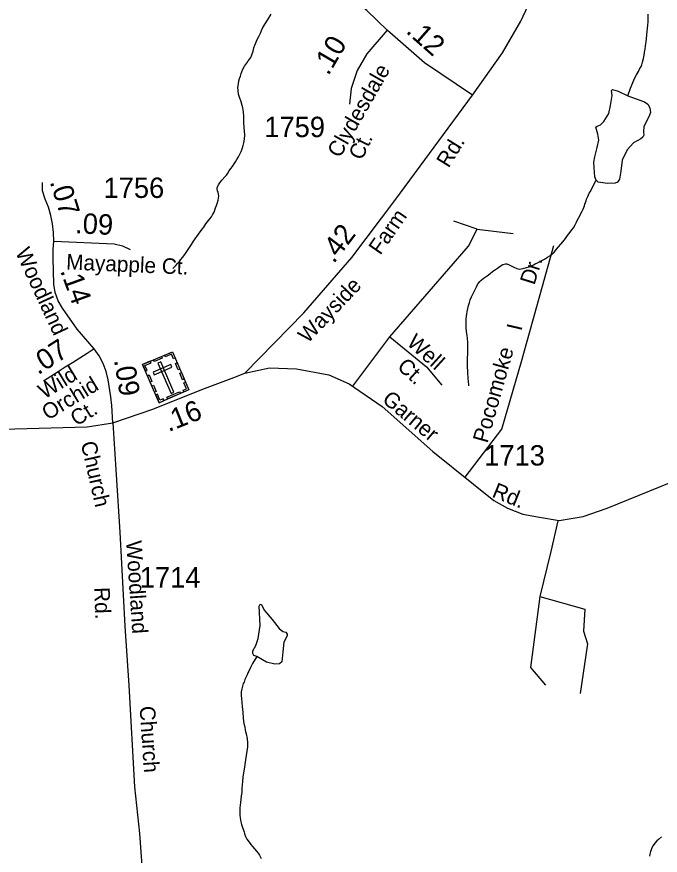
# Model space of a CAD drawing. Extents: x 2056842 to 2160602, y 826753 to 1016856.
# Drawn here: x 2126563 to 2130504, y 846844 to 851982 of the extents above; entities that cross this region are included whole.
import ezdxf

# ---------------------------------------------------------------- set-up
doc = ezdxf.new("R2010")
doc.units = 0
for name, color, linetype in [('Exist Cultural Cemetery CELL', 7, 'Continuous'), ('Exist Hydrographic Creek Single Shore', 7, 'Continuous'), ('Exist Hydrographic Misc Water Feature', 7, 'Continuous'), ('Exist Road Non-System Type 51', 7, 'Continuous'), ('Exist Road Non-System Type 51 Label', 7, 'Continuous'), ('Exist Road Secondary Mileage Hundredths English Label', 7, 'Continuous'), ('Exist Road Secondary Type 51 Attributed', 7, 'Continuous'), ('Exist Road Secondary Type 51 Label', 7, 'Continuous'), ('Exist Road Secondary Type 51 Number Label', 7, 'Continuous')]:
    doc.layers.add(name, color=color, linetype=linetype)

msp = doc.modelspace()

# ---------------------------------------------------------------- linework, layer by layer
at = {"layer": 'Exist Cultural Cemetery CELL'}
for points in [[(2127333.2, 849850.2), (2127515.8, 849929.4), (2127617.1, 849695.8), (2127434.5, 849616.6)], [(2127533.2, 849889.7), (2127522.7, 849885.1), (2127509.9, 849914.7), (2127472.7, 849898.5), (2127468.3, 849908.7), (2127515.9, 849929.4)], [(2127350.4, 849810.5), (2127360.8, 849815), (2127348, 849844.5), (2127385.2, 849860.7), (2127380.8, 849870.9), (2127333.2, 849850.2)], [(2127401.1, 849879.7), (2127448.7, 849900.3), (2127453.2, 849889.8), (2127405.7, 849869.2)], [(2127444.9, 849866.7), (2127427.7, 849859.3), (2127508.4, 849673.2), (2127525.5, 849680.6)], [(2127551.8, 849818.1), (2127534.5, 849857.8), (2127545, 849862.3), (2127562.2, 849822.6)], [(2127397.7, 849804), (2127405.1, 849786.9), (2127513.2, 849833.7), (2127505.7, 849850.8)], [(2127379.9, 849742.4), (2127362.7, 849782.2), (2127373.1, 849786.7), (2127390.3, 849747)], [(2127578, 849757.6), (2127560.7, 849797.3), (2127571.2, 849801.8), (2127588.4, 849762.1)], [(2127406.6, 849680.8), (2127389.4, 849720.5), (2127399.8, 849725), (2127417.1, 849685.3)], [(2127586.7, 849682.6), (2127582.2, 849693.2), (2127602.3, 849701.9), (2127586.3, 849739), (2127596.5, 849743.4), (2127617.1, 849695.8)], [(2127464.8, 849629.8), (2127460.2, 849640.3), (2127440, 849631.6), (2127424, 849668.7), (2127413.8, 849664.2), (2127434.4, 849616.6)], [(2127482.6, 849650), (2127560.5, 849683.7), (2127565, 849673.3), (2127487.2, 849639.5)]]:
    msp.add_lwpolyline(points, close=True, dxfattribs=at)
at = {"layer": 'Exist Hydrographic Creek Single Shore'}
for points in [[(2128033.6, 848060.6), (2128007.1, 848018.8), (2127994.6, 847994.7), (2127984, 847972), (2127978.6, 847960.6), (2127973.9, 847950), (2127967, 847936), (2127960, 847920), (2127954.7, 847905.1), (2127950.3, 847895.5), (2127945.6, 847879.2), (2127940.9, 847863.7), (2127937.2, 847844.8), (2127937, 847825.4), (2127939.5, 847801.5), (2127941.7, 847781.6), (2127943.8, 847753.7), (2127948.3, 847721.8), (2127950.3, 847681.3), (2127954.4, 847651.9), (2127959, 847629.7), (2127962.6, 847609.6), (2127967.2, 847587.5), (2127973.7, 847558.1), (2127976, 847533.4), (2127976.6, 847508.6), (2127972.5, 847481.6), (2127968.6, 847455.4), (2127964.7, 847427.6), (2127960.8, 847399), (2127955.7, 847371.3), (2127951.4, 847347.6), (2127947.9, 847321.4), (2127946, 847295.3), (2127944.4, 847274.8), (2127942.1, 847250.9), (2127940.5, 847228.8), (2127936.4, 847206.7), (2127934.6, 847185.4), (2127932.9, 847167.5), (2127931.1, 847149.5), (2127929.2, 847134.7), (2127929.4, 847111.2), (2127929.6, 847088.8), (2127932.1, 847073), (2127936.2, 847049.3), (2127940.3, 847032.8), (2127946.2, 847013.3), (2127954.7, 846987.3), (2127958.5, 846974.9), (2127964.9, 846959.3), (2127972.9, 846941.1), (2127979.5, 846931.2), (2127997.5, 846909.3), (2128007.3, 846897.7), (2128019.7, 846882.1), (2128031.8, 846867.7), (2128041.6, 846856), (2128050, 846844.6), (2128059.8, 846824.5)], [(2130511.4, 846956), (2130493.6, 846940.1), (2130483.6, 846931.4), (2130471.7, 846918.2), (2130460.2, 846902.9), (2130453.2, 846888.9), (2130448.7, 846877), (2130444.6, 846865.5), (2130440.9, 846851), (2130437.6, 846836.9)]]:
    msp.add_lwpolyline(points, dxfattribs=at)
at = {"layer": 'Exist Hydrographic Misc Water Feature'}
for points in [[(2127518.3, 850439.7), (2127525.9, 850445.4), (2127537.8, 850457.4), (2127547.8, 850469.7), (2127557.7, 850480), (2127567.5, 850493.5), (2127577.2, 850505.8), (2127591.3, 850526), (2127608.9, 850550.1), (2127632.7, 850586.6), (2127646.3, 850606.9), (2127676.4, 850649), (2127697.7, 850681.1), (2127708, 850693.4), (2127721.5, 850713.6), (2127745.1, 850743.3), (2127755.3, 850755.6), (2127762.7, 850767.8), (2127771.1, 850784), (2127781, 850810.1), (2127786.5, 850825.5), (2127792.5, 850844.1), (2127796.1, 850858.1), (2127798, 850869.6), (2127800, 850881.9), (2127797.8, 850894), (2127795.9, 850905.6), (2127791.6, 850915.6), (2127789.8, 850925.2), (2127790.2, 850934.5), (2127793.5, 850944.2), (2127798.6, 850952.3), (2127807.2, 850963.5), (2127818.9, 850979.6), (2127838.8, 851002.2), (2127846.8, 851011.9), (2127855, 851022.5), (2127864.8, 851038), (2127874.3, 851052.4), (2127884.5, 851064.7), (2127894, 851080.7), (2127902.4, 851092.8), (2127911.8, 851106.8), (2127921.8, 851122.7), (2127929.6, 851139), (2127937.2, 851156.9), (2127943.4, 851173), (2127949.7, 851193.5), (2127953.2, 851209.3), (2127956.9, 851231.4), (2127958.8, 851257.5), (2127958.3, 851281.1), (2127956.5, 851303.3), (2127954.2, 851332.9), (2127954, 851347.1), (2127953.4, 851371.5), (2127951.2, 851399.4), (2127947.1, 851423.2), (2127943, 851438.8), (2127936.4, 851461.3), (2127926.8, 851489.2), (2127920.2, 851506.8), (2127918.4, 851529), (2127917.9, 851549.3), (2127920, 851570.9), (2127923.7, 851588.6), (2127927.8, 851603.4), (2127933.3, 851618.8), (2127937.6, 851633.6), (2127941.1, 851644.8), (2127947.3, 851661.3), (2127956.9, 851679), (2127975.2, 851703.4), (2127980.7, 851711.5), (2127990.7, 851723.4), (2127996.7, 851733), (2128003, 851748.7), (2128010.2, 851771.5), (2128015.8, 851791.8), (2128021.9, 851808.3), (2128027.7, 851822), (2128035.6, 851842.3), (2128045.7, 851861.9), (2128054.9, 851882), (2128062.7, 851898.3), (2128070.9, 851916.1), (2128084.9, 851938.8), (2128098.2, 851960.6), (2128120.3, 851998.7)], [(2130306.2, 851497.6), (2130323.2, 851544.2), (2130328.9, 851558), (2130336.7, 851579.9), (2130342.5, 851593.7), (2130350.7, 851612.3), (2130358.5, 851626.2), (2130370.4, 851646.3), (2130377.8, 851660.1), (2130388, 851676.4), (2130391.9, 851686.4), (2130395.6, 851704.1), (2130401.5, 851726.3), (2130405.2, 851746.5), (2130408.7, 851764.6), (2130412.8, 851784.3), (2130414.5, 851804.7), (2130419, 851828.4), (2130420.2, 851846.4), (2130422.2, 851870.9), (2130423.7, 851893), (2130425.9, 851910.9), (2130427.8, 851932.1), (2130429.6, 851948.5), (2130429.4, 851965.2), (2130431.1, 851998.6)], [(2130111.7, 850980.7), (2130104.4, 851000.2), (2130099.5, 851058.6), (2130098.3, 851091.4), (2130104.4, 851124.2), (2130119, 851180.2), (2130127.5, 851225.2), (2130122.6, 851261.7), (2130110.5, 851305.4), (2130117.8, 851311.5), (2130138.4, 851318.8), (2130159.1, 851340.7), (2130189.5, 851389.4), (2130200.4, 851438), (2130208.9, 851498.8), (2130205.3, 851530.4), (2130211.4, 851535.3), (2130246.6, 851526.8), (2130306.2, 851497.6)], [(2130306.2, 851497.6), (2130408.3, 851461.1), (2130428.9, 851445.3), (2130439.9, 851424.6), (2130444.7, 851395.4), (2130435, 851368.7), (2130403.4, 851309.1), (2130402.2, 851276.3), (2130403.4, 851255.6), (2130397.3, 851243.4), (2130385.2, 851233.7), (2130340.2, 851209.4), (2130301.3, 851166.8), (2130272.1, 851102.4), (2130263.6, 851036.7), (2130253.9, 850986.8), (2130241.7, 850968.6), (2130228.4, 850962.5), (2130181, 850960.1), (2130125.1, 850968.6), (2130111.7, 850980.7)], [(2129331.6, 849720.5), (2129331.2, 849729), (2129329.5, 849744.7), (2129326.9, 849769), (2129325.2, 849797.2), (2129324.8, 849815.2), (2129324.4, 849830.7), (2129324.2, 849862.8), (2129324, 849885.1), (2129325.6, 849922.6), (2129325.6, 849940.4), (2129325.2, 849961.2), (2129325.4, 849984.7), (2129323, 850011.4), (2129320.7, 850028.4), (2129318.5, 850050.6), (2129316.4, 850078.6), (2129316.4, 850096.8), (2129316.2, 850110.7), (2129316.2, 850128.5), (2129317.4, 850146.6), (2129319.7, 850160.4), (2129321.7, 850172.7), (2129325, 850194.9), (2129328.9, 850213), (2129335.3, 850230.7), (2129341, 850247.3), (2129348.8, 850265.2), (2129358.4, 850285.2), (2129364.6, 850298.9), (2129372, 850315.2), (2129378.3, 850327.7), (2129385.9, 850340.3), (2129392.1, 850349.5), (2129399.7, 850359.7), (2129405.8, 850365.3), (2129419.7, 850377.4), (2129431.6, 850385.3), (2129444.8, 850395.1), (2129462, 850409.5), (2129477, 850420.7), (2129485.2, 850426.3), (2129495.4, 850434.1), (2129506.9, 850442.1), (2129523.7, 850453.3), (2129540.5, 850462.9), (2129548.7, 850465.8), (2129556.9, 850467.4), (2129565.1, 850467.4), (2129578.9, 850461.2), (2129595.1, 850453.5), (2129606.8, 850447.6), (2129625, 850439.6), (2129634.2, 850436.2), (2129642.8, 850436.1), (2129653.1, 850437.4), (2129665, 850439.6), (2129684.7, 850446), (2129700.9, 850450.4), (2129714.8, 850456), (2129727.7, 850461.4), (2129738.8, 850467), (2129752.8, 850474.6), (2129770.4, 850485), (2129782.3, 850490.5), (2129794.4, 850496.7), (2129814.3, 850508.8), (2129828.4, 850517.5), (2129841.1, 850527), (2129854, 850539.2), (2129869.8, 850557.5), (2129881.9, 850571.5), (2129895.7, 850587.7), (2129907.6, 850602.1), (2129923.2, 850622.1), (2129937.1, 850642.3), (2129952.9, 850662.6), (2129962.7, 850676.2), (2129972.8, 850688.4), (2129982.6, 850706.4), (2129990.4, 850722.7), (2129995.9, 850733.2), (2130004.1, 850748.6), (2130011.1, 850762.2), (2130017.9, 850775.3), (2130025.7, 850790.8), (2130031.4, 850802.9), (2130035.7, 850813.6), (2130039.4, 850823.2), (2130043.3, 850832.8), (2130046.8, 850843.6), (2130049.7, 850854.1), (2130052.9, 850863.3), (2130061.2, 850881.2), (2130068.9, 850899.9), (2130074.7, 850909.6), (2130111.7, 850980.7)], [(2128033.6, 848060.6), (2128014.8, 848068.1), (2128009.8, 848079.4), (2128009.8, 848097), (2128027.3, 848129.7), (2128042.4, 848172.4), (2128053.7, 848251.5), (2128047.4, 848369.6), (2128053.7, 848382.2), (2128061.2, 848381), (2128065, 848370.9), (2128080.1, 848343.3), (2128127.8, 848288), (2128170.5, 848234), (2128191.8, 848213.8), (2128210.7, 848211.3), (2128218.2, 848197.5), (2128219.5, 848187.5), (2128199.4, 848148.5), (2128193.1, 848089.5), (2128185.6, 848027.9), (2128171.8, 848016.6), (2128142.9, 848014.1), (2128092.6, 848026.6), (2128033.6, 848060.6)]]:
    msp.add_lwpolyline(points, dxfattribs=at)
at = {"layer": 'Exist Road Non-System Type 51'}
for p, q in [((2129383.5, 850680.6), (2129239.2, 850729.5)), ((2129383.5, 850680.6), (2129602.7, 850654.6)), ((2128621.4, 849717.7), (2128847.7, 850019.7))]:
    msp.add_line(p, q, dxfattribs=at)
for points in [[(2128847.7, 850019.7), (2129329.5, 850576.7), (2129383.5, 850680.6)], [(2129308.6, 849159.5), (2129533.1, 849454.3), (2129653.5, 849870), (2129852.9, 850580.9)], [(2128847.7, 850019.7), (2129072, 849836.8), (2129167.5, 849724.5)], [(2129877.1, 848892.8), (2129834.2, 848704), (2129767.8, 848429.7)], [(2129767.8, 848429.7), (2129709.6, 847993.2), (2129801, 847885.1)], [(2129767.8, 848429.7), (2130042, 848350.7), (2130033.6, 848217.7), (2130058.6, 848138.7), (2130012.9, 847835.2)]]:
    msp.add_lwpolyline(points, dxfattribs=at)
at = {"layer": 'Exist Road Secondary Type 51 Attributed'}
for points in [[(2129354.8, 851502.3), (2129537.9, 851761.5), (2129650.5, 851953.9), (2129771.2, 852213.4), (2129849.1, 852477.8), (2129870, 852696.4), (2129888, 853064.4), (2129893.7, 853503.6), (2129923.2, 854212), (2129923.2, 854607.5), (2129927, 854786.2), (2130002.1, 855165.6), (2130076.2, 855561.1), (2130204.4, 856143.9), (2130299.4, 856585.1), (2130361.2, 857038.6), (2130423, 857712.7), (2130464.8, 858034.1), (2130497.1, 858207.1)], [(2128832.2, 851900.1), (2128707.2, 852020.7), (2128287.8, 852349.9), (2128126.6, 852583.9), (2127805, 852981.7), (2127530.4, 853382.8)], [(2128832.2, 851900.1), (2128706.9, 851755.5), (2128648.1, 851651.6), (2128612, 851543.1), (2128600.7, 851445.9)], [(2129354.8, 851502.3), (2129060, 851698.9), (2128832.2, 851900.1)], [(2127960.2, 849798.5), (2128320.3, 850168.3), (2128614.9, 850506.8), (2128885.7, 850863.3), (2129354.8, 851502.3)], [(2126789.4, 850607.5), (2126787.5, 850660.2), (2126781.3, 850712.6), (2126771.9, 850764.6), (2126756.3, 850815), (2126736.9, 850864.1), (2126720.4, 850914.2), (2126720.6, 850967)], [(2127037.8, 849947.5), (2126933.5, 850066.6), (2126843.2, 850196.7), (2126815.9, 850241.9), (2126797.9, 850291.5), (2126789.9, 850343.7), (2126785.3, 850502), (2126786.7, 850554.7), (2126789.4, 850607.5)], [(2126789.4, 850607.5), (2127158.5, 850591.3), (2127209.8, 850578.7), (2127257.1, 850555.3)], [(2127037.8, 849947.5), (2126993.3, 849919.2), (2126948.9, 849890.6), (2126904.5, 849862), (2126860, 849833.6), (2126815.5, 849805.3), (2126770.9, 849776.9), (2126726.4, 849748.5)], [(2127150.7, 849494.2), (2127145.5, 849599.7), (2127139.7, 849652.1), (2127122.6, 849756.3), (2127109.5, 849807.5), (2127093, 849857.6), (2127067.8, 849904), (2127037.8, 849947.5)], [(2127960.2, 849798.5), (2128111.3, 849829.8), (2128276.6, 849824.1), (2128474.2, 849788), (2128599.7, 849732.9), (2128800.1, 849593.1), (2129111.8, 849317.4), (2129485.2, 849017.9), (2129568.8, 848970.3), (2129661.9, 848934.2), (2129764.5, 848915.2), (2129886.1, 848894.3), (2130032.5, 848919), (2130179.7, 848971.3), (2130778.3, 849212.8)], [(2127150.7, 849494.2), (2127395.8, 849577.9), (2127696.1, 849697.7), (2127891.8, 849771.9), (2127960.2, 849798.5)], [(2123783.8, 847438.3), (2124109.3, 847818), (2124667.1, 848435.1), (2124971.1, 848746.9), (2125225.7, 848965.6), (2125534.5, 849206.1), (2125717, 849335.5), (2125872.8, 849394.4), (2126000.1, 849441.9), (2126144.5, 849453.4), (2126402, 849452.4), (2126772.6, 849461.9), (2126994.9, 849469.5), (2127150.7, 849494.2)], [(2127150.7, 849494.2), (2127170.7, 849173.8), (2127193.5, 848823.9), (2127224.8, 848246.8), (2127249.5, 847883.6), (2127284.7, 847262.8), (2127315.1, 846977.5), (2127367.3, 846242.6), (2127399.6, 846067.6), (2127524.1, 845576.1), (2127626.7, 845315.6), (2127743.6, 845135.9), (2127914.6, 844947.6), (2128127.4, 844774.6), (2128467.6, 844584.4), (2128601.6, 844509.3), (2128708, 844425.6), (2128772.6, 844323), (2128848.6, 844104.3), (2128922.7, 843885.6), (2129134.6, 843276.2), (2129200.1, 843102.2), (2129232.5, 842997.6)]]:
    msp.add_lwpolyline(points, dxfattribs=at)

# ---------------------------------------------------------------- texts
at = {"layer": 'Exist Road Non-System Type 51 Label'}
for s, rotation, p in [('Dr.', 72.5571, (2129733.4, 850333.7)), ('I', 76.8263, (2129654, 850052.6)), ('Well', 317.7624, (2128946.2, 849976.8)), ('Pocomoke', 74.328, (2129445.8, 849364.7)), ('Ct.', 317.7624, (2128887.1, 849830))]:
    msp.add_text(s, height=95, rotation=rotation, dxfattribs=at).set_placement(p)
at = {"layer": 'Exist Road Secondary Mileage Hundredths English Label'}
for s, rotation, p in [('.12', 318.5552, (2128941.1, 851887.3)), ('.10', 59.6059, (2128471, 851616.5)), ('.07', 287.2255, (2126764.1, 850971.2)), ('.09', 357.2044, (2126918, 850655.7)), ('.42', 52.7838, (2128504.7, 850465.1)), ('.14', 290.0195, (2126827.2, 850425.4)), ('.07', 32.5098, (2126693.1, 849784.2)), ('.09', 279.4499, (2127157.9, 849878.1)), ('.16', 21.8836, (2127492.5, 849436))]:
    msp.add_text(s, height=125, rotation=rotation, dxfattribs=at).set_placement(p)
at = {"layer": 'Exist Road Secondary Type 51 Label'}
for s, rotation, p in [('Clydesdale', 60.3368, (2128541.7, 851111.4)), ('Ct.', 64.0717, (2128675.9, 851097.2)), ('Rd.', 58.1823, (2129207.8, 851050.8)), ('Farm', 55.334, (2128789.2, 850516.9)), ('Woodland', 294.7953, (2126552.2, 850539.9)), ('Mayapple Ct.', 357.5539, (2126864, 850433.5)), ('Wayside', 46.4209, (2128345, 849976)), ('Wild ', 31.3504, (2126731.7, 849636.2)), ('Orchid', 31.3504, (2126753.2, 849506.5)), ('Garner', 320.0918, (2128794.8, 849626.2)), (' Ct.', 31.3504, (2126897.9, 849451.8)), ('Church', 282.8062, (2126954.2, 849369.6)), ('Rd.', 337.9207, (2129468.2, 849041.8)), ('Woodland', 273.8657, (2127232.5, 848768.6)), ('Rd.', 272.4346, (2127036.7, 848484.7)), ('Church', 273.8657, (2127314.7, 847755.2))]:
    msp.add_text(s, height=95, rotation=rotation, dxfattribs=at).set_placement(p)
at = {"layer": 'Exist Road Secondary Type 51 Number Label'}
for s, p in [('1759', (2128079.1, 851244.3)), ('1756', (2127094.2, 850871.6)), ('1713', (2129426, 849231.7)), ('1714', (2127316.1, 848484.2))]:
    msp.add_text(s, height=125, dxfattribs=at).set_placement(p)

doc.saveas('drawing.dxf')
